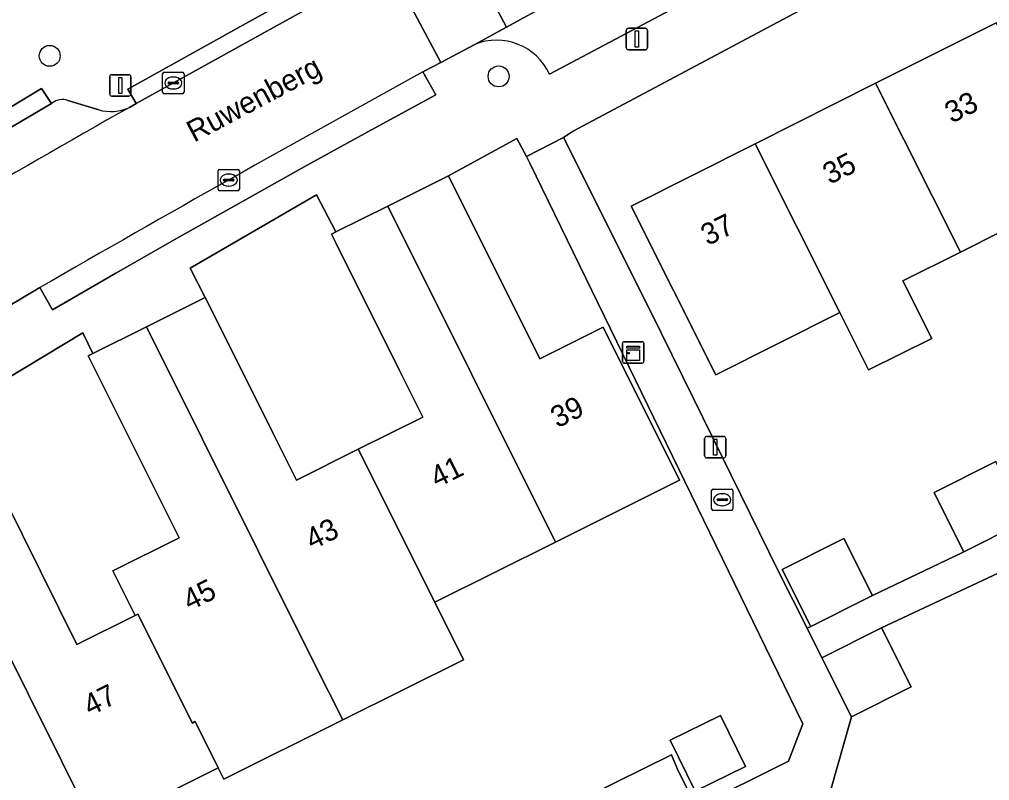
# Model space of a CAD drawing. Extents: x 157793 to 159380, y 380877 to 382313.
# Drawn here: x 158614.99 to 158660.29, y 381774.19 to 381809.75 of the extents above; entities that cross this region are included whole.
import ezdxf

# ---------------------------------------------------------------- set-up
doc = ezdxf.new("R2010")
doc.units = 0
for name, color, linetype in [('IMGEO_Boom', 7, 'Continuous'), ('IMGEO_Erf', 7, 'Continuous'), ('IMGEO_Groenvoorziening', 7, 'Continuous'), ('IMGEO_Kast', 7, 'Continuous'), ('IMGEO_Kolk', 7, 'Continuous'), ('IMGEO_Lichtmast', 7, 'Continuous'), ('IMGEO_Muur', 7, 'Continuous'), ('IMGEO_Openbare_ruimte_label', 7, 'Continuous'), ('IMGEO_Pand', 7, 'Continuous'), ('IMGEO_Pand_nummerreeks', 7, 'Continuous'), ('IMGEO_Parkeervlak_open', 7, 'Continuous'), ('IMGEO_Rijbaan_lokaal_open', 7, 'Continuous'), ('IMGEO_Voetpad_open', 7, 'Continuous')]:
    doc.layers.add(name, color=color, linetype=linetype)

msp = doc.modelspace()

# ---------------------------------------------------------------- linework, layer by layer
at = {"layer": 'IMGEO_Boom'}
for centre in [(158616.404, 381808.05), (158637.366, 381807.091)]:
    msp.add_circle(centre, 0.489, dxfattribs=at)
at = {"layer": 'IMGEO_Erf'}
for points in [[(158669.816, 381819.983), (158640.824, 381804.522), (158640.39, 381804.243), (158644.467, 381796.097), (158646.462, 381792.041), (158650.434, 381783.966), (158651.769, 381781.306), (158651.94, 381781.392), (158650.606, 381784.052), (158653.205, 381785.357), (158653.364, 381785.437), (158653.484, 381785.497), (158654.822, 381782.833), (158658.996, 381784.834), (158659.094, 381784.883), (158657.759, 381787.543), (158657.704, 381787.651), (158660.58, 381789.095)], [(158664.56, 381801.711), (158658.929, 381798.884), (158656.242, 381797.535), (158657.589, 381794.852), (158654.645, 381793.374), (158653.298, 381796.058), (158647.506, 381793.15), (158643.549, 381801.033), (158649.342, 381803.941), (158654.972, 381806.768), (158660.603, 381809.594)], [(158640.277, 381772.836), (158645.436, 381775.389), (158645.701, 381774.75), (158646.584, 381772.955), (158650.905, 381775.093), (158651.579, 381776.838), (158638.83, 381803.04), (158638.672, 381803.341), (158638.223, 381804.196), (158635.027, 381802.448), (158639.294, 381793.893), (158642.254, 381795.369), (158645.817, 381788.226), (158640.018, 381785.334), (158634.381, 381782.522), (158635.72, 381779.837), (158630.093, 381777.031), (158624.535, 381774.258), (158624.273, 381774.783), (158618.545, 381771.926)], [(158660.955, 381784.003), (158655.247, 381781.327), (158656.632, 381778.568), (158653.848, 381777.17), (158652.833, 381773.608), (158664.341, 381750.51)]]:
    msp.add_lwpolyline(points, dxfattribs=at)
for points in [[(158629.764, 381799.823), (158628.866, 381801.563), (158622.965, 381798.125), (158623.667, 381796.757), (158623.863, 381796.364), (158626.836, 381790.403), (158627.92, 381788.231), (158630.813, 381789.674), (158633.824, 381791.176), (158632.74, 381793.349), (158629.767, 381799.308), (158629.561, 381799.722)], [(158618.417, 381794.138), (158617.945, 381795.102), (158606.034, 381787.936), (158601.005, 381784.797), (158601.734, 381783.26), (158602.076, 381783.431), (158606.371, 381774.82), (158609.327, 381776.294), (158612.167, 381777.711), (158607.871, 381786.324), (158610.67, 381787.72), (158613.416, 381789.09), (158617.676, 381780.548), (158620.393, 381781.903), (158619.355, 381783.984), (158622.443, 381785.524), (158618.2, 381794.03)], [(158645.379, 381776.076), (158647.725, 381777.229), (158648.893, 381774.854), (158646.548, 381773.7)]]:
    msp.add_lwpolyline(points, close=True, dxfattribs=at)
at = {"layer": 'IMGEO_Groenvoorziening'}
for points in [[(158625.555, 381809.566), (158629.66, 381811.835), (158622.447, 381817.288), (158621.817, 381816.494), (158619.473, 381818.354), (158620.033, 381819.114), (158619.577, 381819.458)], [(158620.123, 381805.64), (158620.441, 381805.817), (158620.054, 381806.492), (158625.555, 381809.566)], [(158572.174, 381796.327), (158569.448, 381786.105), (158577.342, 381790.231), (158575.456, 381793.984), (158577.287, 381794.908), (158579.421, 381798.227), (158583.081, 381800.074), (158587.061, 381799.843), (158590.784, 381801.722), (158593.034, 381805.211), (158596.65, 381806.925), (158600.63, 381806.693), (158602.504, 381807.639), (158604.413, 381803.849), (158608.718, 381806.276), (158609.835, 381806.364), (158611.276, 381803.709), (158612.932, 381804.677), (158616.014, 381806.517), (158616.494, 381805.823), (158616.523, 381805.84)], [(158617.256, 381805.963), (158618.691, 381805.532)]]:
    msp.add_lwpolyline(points, dxfattribs=at)
for centre, radius, start, end in [((158616.996, 381805.269), 0.741, 69.4405, 129.6108), ((158619.262, 381807.508), 2.057, 253.8833, 294.7427)]:
    msp.add_arc(centre, radius, start, end, dxfattribs=at)
at = {"layer": 'IMGEO_Kast'}
for p, q in [((158643.152, 381793.769), (158643.152, 381794.61)), ((158643.152, 381794.61), (158643.152, 381793.769)), ((158643.227, 381794.694), (158644.068, 381794.694)), ((158644.068, 381794.694), (158643.227, 381794.694)), ((158644.152, 381794.619), (158644.152, 381793.778)), ((158644.152, 381793.778), (158644.152, 381794.619)), ((158644.077, 381793.694), (158643.236, 381793.694)), ((158643.236, 381793.694), (158644.077, 381793.694))]:
    msp.add_line(p, q, dxfattribs=at)
for points in [[(158643.347, 381794.484), (158643.947, 381794.484), (158643.947, 381794.399), (158643.347, 381794.399), (158643.347, 381794.484)], [(158643.347, 381794.309), (158643.947, 381794.309), (158643.947, 381793.82), (158643.347, 381793.82), (158643.347, 381794.309)]]:
    msp.add_lwpolyline(points, dxfattribs=at)
msp.add_circle((158643.431, 381794.158), 0.0377, dxfattribs=at)
for centre, start, end in [((158643.23, 381794.616), 92.4484, 184.2845), ((158643.23, 381794.616), 92.4484, 184.2845), ((158644.074, 381794.616), 2.4484, 94.2845), ((158644.074, 381794.616), 2.4484, 94.2845), ((158643.23, 381793.772), 182.4484, 274.2845), ((158643.23, 381793.772), 182.4484, 274.2845), ((158644.074, 381793.772), 272.4484, 4.2845), ((158644.074, 381793.772), 272.4484, 4.2845)]:
    msp.add_arc(centre, 0.0779, start, end, dxfattribs=at)
at = {"layer": 'IMGEO_Kolk'}
for p, q in [((158621.676, 381806.356), (158621.676, 381807.208)), ((158621.751, 381807.282), (158622.603, 381807.282)), ((158622.164, 381807.062), (158622.189, 381807.062)), ((158622.677, 381807.208), (158622.677, 381806.356)), ((158621.935, 381806.776), (158621.935, 381806.788)), ((158622.373, 381806.739), (158621.975, 381806.739)), ((158621.978, 381806.825), (158622.376, 381806.825)), ((158622.187, 381806.502), (158622.162, 381806.502)), ((158622.419, 381806.788), (158622.419, 381806.776)), ((158622.603, 381806.282), (158621.751, 381806.282)), ((158624.263, 381801.821), (158624.263, 381802.673)), ((158624.338, 381802.747), (158625.19, 381802.747)), ((158624.751, 381802.527), (158624.776, 381802.527)), ((158625.264, 381802.673), (158625.264, 381801.821)), ((158624.522, 381802.241), (158624.522, 381802.253)), ((158624.96, 381802.204), (158624.562, 381802.204)), ((158624.565, 381802.29), (158624.963, 381802.29)), ((158624.774, 381801.967), (158624.749, 381801.967)), ((158625.006, 381802.253), (158625.006, 381802.241)), ((158625.19, 381801.747), (158624.338, 381801.747)), ((158647.308, 381786.886), (158647.308, 381787.738)), ((158647.383, 381787.812), (158648.235, 381787.812)), ((158647.796, 381787.592), (158647.821, 381787.592)), ((158648.309, 381787.738), (158648.309, 381786.886)), ((158647.567, 381787.306), (158647.567, 381787.318)), ((158648.005, 381787.269), (158647.607, 381787.269)), ((158647.61, 381787.355), (158648.008, 381787.355)), ((158647.819, 381787.032), (158647.794, 381787.032)), ((158648.051, 381787.318), (158648.051, 381787.306)), ((158648.235, 381786.812), (158647.383, 381786.812))]:
    msp.add_line(p, q, dxfattribs=at)
for points in [[(158621.676, 381806.356), (158621.676, 381807.208)], [(158621.751, 381807.282), (158622.603, 381807.282)], [(158622.677, 381807.208), (158622.677, 381806.356)], [(158622.603, 381806.282), (158621.751, 381806.282)], [(158624.263, 381801.821), (158624.263, 381802.673)], [(158624.338, 381802.747), (158625.19, 381802.747)], [(158625.264, 381802.673), (158625.264, 381801.821)], [(158625.19, 381801.747), (158624.338, 381801.747)], [(158647.308, 381786.886), (158647.308, 381787.738)], [(158647.383, 381787.812), (158648.235, 381787.812)], [(158648.309, 381787.738), (158648.309, 381786.886)], [(158648.235, 381786.812), (158647.383, 381786.812)]]:
    msp.add_lwpolyline(points, dxfattribs=at)
for centre, radius, start, end in [((158621.753, 381807.206), 0.0765, 91.552, 178.448), ((158621.753, 381807.206), 0.0765, 91.552, 178.448), ((158622.601, 381807.206), 0.0765, 1.552, 88.448), ((158622.601, 381807.206), 0.0765, 1.552, 88.448), ((158621.975, 381806.785), 0.0403, 85.8775, 175.7526), ((158621.972, 381806.775), 0.0366, 178.938, 274.7102), ((158622.376, 381806.782), 0.043, 264.8664, 352.4533), ((158622.38, 381806.787), 0.0386, 1.7309, 96.639), ((158621.753, 381806.358), 0.0765, 181.552, 268.448), ((158621.753, 381806.358), 0.0765, 181.552, 268.448), ((158622.601, 381806.358), 0.0765, 271.552, 358.448), ((158622.601, 381806.358), 0.0765, 271.552, 358.448), ((158624.34, 381802.671), 0.0765, 91.552, 178.448), ((158624.34, 381802.671), 0.0765, 91.552, 178.448), ((158625.188, 381802.671), 0.0765, 1.552, 88.448), ((158625.188, 381802.671), 0.0765, 1.552, 88.448), ((158624.562, 381802.25), 0.0403, 85.8775, 175.7526), ((158624.559, 381802.24), 0.0366, 178.938, 274.7102), ((158624.963, 381802.247), 0.043, 264.8664, 352.4533), ((158624.967, 381802.252), 0.0386, 1.7309, 96.639), ((158624.34, 381801.823), 0.0765, 181.552, 268.448), ((158624.34, 381801.823), 0.0765, 181.552, 268.448), ((158625.188, 381801.823), 0.0765, 271.552, 358.448), ((158625.188, 381801.823), 0.0765, 271.552, 358.448), ((158647.385, 381787.736), 0.0765, 91.552, 178.448), ((158647.385, 381787.736), 0.0765, 91.552, 178.448), ((158648.233, 381787.736), 0.0765, 1.552, 88.448), ((158648.233, 381787.736), 0.0765, 1.552, 88.448), ((158647.607, 381787.315), 0.0403, 85.8775, 175.7526), ((158647.604, 381787.305), 0.0366, 178.938, 274.7102), ((158648.008, 381787.312), 0.043, 264.8664, 352.4533), ((158648.012, 381787.317), 0.0386, 1.7309, 96.639), ((158647.385, 381786.888), 0.0765, 181.552, 268.448), ((158647.385, 381786.888), 0.0765, 181.552, 268.448), ((158648.233, 381786.888), 0.0765, 271.552, 358.448), ((158648.233, 381786.888), 0.0765, 271.552, 358.448)]:
    msp.add_arc(centre, radius, start, end, dxfattribs=at)
for centre, major_axis, ratio, start_param, end_param in [((158622.163, 381806.782), (-0.387, 0.002), 0.722429, 4.712389, 7.853982), ((158622.188, 381806.782), (-0.39, 0.002), 0.717154, 1.570796, 4.712389), ((158624.75, 381802.247), (-0.387, 0.002), 0.722429, 4.712389, 7.853982), ((158624.775, 381802.247), (-0.39, 0.002), 0.717154, 1.570796, 4.712389), ((158647.795, 381787.312), (-0.387, 0.002), 0.722429, 4.712389, 7.853982), ((158647.82, 381787.312), (-0.39, 0.002), 0.717154, 1.570796, 4.712389)]:
    msp.add_ellipse(centre, major_axis=major_axis, ratio=ratio, start_param=start_param, end_param=end_param, dxfattribs=at)
at = {"layer": 'IMGEO_Lichtmast'}
for p, q in [((158643.328, 381808.438), (158643.328, 381809.238)), ((158643.328, 381809.238), (158643.328, 381808.438)), ((158643.428, 381809.338), (158644.218, 381809.338)), ((158644.218, 381809.338), (158643.428, 381809.338)), ((158644.318, 381809.238), (158644.318, 381808.438)), ((158644.318, 381808.438), (158644.318, 381809.238)), ((158644.218, 381808.338), (158643.428, 381808.338)), ((158643.428, 381808.338), (158644.218, 381808.338)), ((158619.203, 381806.27), (158619.203, 381807.07)), ((158619.203, 381807.07), (158619.203, 381806.27)), ((158619.303, 381807.17), (158620.093, 381807.17)), ((158620.093, 381807.17), (158619.303, 381807.17)), ((158620.193, 381807.07), (158620.193, 381806.27)), ((158620.193, 381806.27), (158620.193, 381807.07)), ((158620.093, 381806.17), (158619.303, 381806.17)), ((158619.303, 381806.17), (158620.093, 381806.17)), ((158647.084, 381790.266), (158647.874, 381790.266)), ((158647.874, 381790.266), (158647.084, 381790.266)), ((158646.984, 381789.366), (158646.984, 381790.166)), ((158646.984, 381790.166), (158646.984, 381789.366)), ((158647.974, 381790.166), (158647.974, 381789.366)), ((158647.974, 381789.366), (158647.974, 381790.166)), ((158647.874, 381789.266), (158647.084, 381789.266)), ((158647.084, 381789.266), (158647.874, 381789.266))]:
    msp.add_line(p, q, dxfattribs=at)
for points in [[(158643.748, 381809.213), (158643.898, 381809.213), (158643.898, 381808.463), (158643.748, 381808.463), (158643.748, 381809.213)], [(158619.623, 381807.045), (158619.773, 381807.045), (158619.773, 381806.295), (158619.623, 381806.295), (158619.623, 381807.045)], [(158647.404, 381790.141), (158647.554, 381790.141), (158647.554, 381789.391), (158647.404, 381789.391), (158647.404, 381790.141)]]:
    msp.add_lwpolyline(points, dxfattribs=at)
for centre, start, end in [((158643.428, 381809.238), 90, 180), ((158643.428, 381809.238), 90, 180), ((158644.218, 381809.238), 0, 90), ((158644.218, 381809.238), 360, 90), ((158643.428, 381808.438), 180, 270), ((158643.428, 381808.438), 180, 270), ((158644.218, 381808.438), 270, 0), ((158644.218, 381808.438), 270, 0), ((158619.303, 381807.07), 90, 180), ((158619.303, 381807.07), 90, 180), ((158620.093, 381807.07), 0, 90), ((158620.093, 381807.07), 360, 90), ((158619.303, 381806.27), 180, 270), ((158619.303, 381806.27), 180, 270), ((158620.093, 381806.27), 270, 0), ((158620.093, 381806.27), 270, 0), ((158647.084, 381790.166), 90, 180), ((158647.084, 381790.166), 90, 180), ((158647.874, 381790.166), 0, 90), ((158647.874, 381790.166), 360, 90), ((158647.084, 381789.366), 180, 270), ((158647.084, 381789.366), 180, 270), ((158647.874, 381789.366), 270, 0), ((158647.874, 381789.366), 270, 0)]:
    msp.add_arc(centre, 0.1, start, end, dxfattribs=at)
at = {"layer": 'IMGEO_Muur'}
msp.add_lwpolyline([(158650.434, 381783.966), (158646.462, 381792.041), (158644.467, 381796.097)], dxfattribs=at)
at = {"layer": 'IMGEO_Pand'}
for points in [[(158660.603, 381809.594), (158654.972, 381806.768), (158658.929, 381798.884), (158664.56, 381801.711)], [(158654.972, 381806.768), (158649.342, 381803.941), (158653.298, 381796.058), (158654.645, 381793.374), (158657.589, 381794.852), (158656.242, 381797.535), (158658.929, 381798.884)], [(158653.298, 381796.058), (158649.342, 381803.941), (158643.549, 381801.033), (158647.506, 381793.15)], [(158640.018, 381785.334), (158645.817, 381788.226), (158642.254, 381795.369), (158639.294, 381793.893), (158635.027, 381802.448), (158632.189, 381801.033)], [(158630.813, 381789.674), (158634.381, 381782.522), (158640.018, 381785.334), (158632.189, 381801.033), (158629.764, 381799.823), (158629.561, 381799.722), (158629.767, 381799.308), (158632.74, 381793.349), (158633.824, 381791.176)], [(158630.813, 381789.674), (158627.92, 381788.231), (158626.836, 381790.403), (158623.863, 381796.364), (158623.667, 381796.757), (158620.924, 381795.389), (158628.742, 381779.709), (158630.093, 381777.031), (158635.72, 381779.837), (158634.381, 381782.522)], [(158620.924, 381795.389), (158618.417, 381794.138), (158618.2, 381794.03), (158622.443, 381785.524), (158619.355, 381783.984), (158620.393, 381781.903), (158620.523, 381781.968), (158623.068, 381776.879), (158623.196, 381776.943), (158624.273, 381774.783), (158624.535, 381774.258), (158630.093, 381777.031), (158628.742, 381779.709)], [(158620.393, 381781.903), (158617.676, 381780.548), (158613.416, 381789.09), (158610.67, 381787.72), (158618.545, 381771.926), (158624.273, 381774.783), (158623.196, 381776.943), (158623.068, 381776.879), (158620.523, 381781.968)], [(158657.704, 381787.651), (158657.759, 381787.543), (158659.094, 381784.883), (158661.749, 381786.216), (158661.972, 381786.324), (158660.718, 381788.82), (158660.635, 381788.987), (158660.58, 381789.095)], [(158610.67, 381787.72), (158607.871, 381786.324), (158612.167, 381777.711), (158609.327, 381776.294), (158612.907, 381769.114), (158618.545, 381771.926)], [(158653.484, 381785.497), (158653.364, 381785.437), (158653.205, 381785.357), (158650.606, 381784.052), (158651.94, 381781.392), (158654.54, 381782.698), (158654.822, 381782.833)], [(158653.848, 381777.17), (158656.632, 381778.568), (158655.247, 381781.327), (158652.462, 381779.929)], [(158645.379, 381776.076), (158646.548, 381773.7), (158648.893, 381774.854), (158647.725, 381777.229)], [(158646.584, 381772.955), (158645.701, 381774.75), (158645.436, 381775.389), (158640.277, 381772.836), (158639.424, 381772.413), (158639.732, 381771.796), (158640.625, 381770.006)]]:
    msp.add_lwpolyline(points, close=True, dxfattribs=at)
at = {"layer": 'IMGEO_Parkeervlak_open'}
for points in [[(158666.643, 381825.243), (158637.729, 381809.388), (158636.248, 381808.576)], [(158639.74, 381807.19), (158647.164, 381811.147), (158657.252, 381816.661)], [(158616.523, 381805.84), (158616.494, 381805.823), (158602.204, 381797.407), (158590.314, 381790.001), (158579.481, 381783.023), (158579.359, 381782.944)], [(158618.691, 381805.532), (158617.256, 381805.963)]]:
    msp.add_lwpolyline(points, dxfattribs=at)
for centre, radius, start, end in [((158637.276, 381806.074), 2.705, 24.3723, 112.3308), ((158871.594, 381358.807), 512.735, 119.37017, 121.55527), ((158616.996, 381805.269), 0.741, 69.4405, 129.6108), ((158619.262, 381807.508), 2.057, 253.8833, 294.7427)]:
    msp.add_arc(centre, radius, start, end, dxfattribs=at)
at = {"layer": 'IMGEO_Rijbaan_lokaal_open'}
for points in [[(158671.133, 381833.465), (158661.918, 381828.584), (158635.266, 381814.027), (158637.729, 381809.388), (158666.643, 381825.243), (158666.783, 381825.309), (158672.039, 381828.201), (158682.902, 381833.483), (158680.531, 381838.206)], [(158633.825, 381807.302), (158634.668, 381807.739), (158632.207, 381812.359), (158631.731, 381812.095), (158630.34, 381811.321), (158620.441, 381805.817), (158620.123, 381805.64)], [(158603.269, 381795.727), (158590.585, 381787.823), (158593.366, 381783.377), (158600.922, 381788.157), (158604.578, 381790.444), (158612.028, 381794.906), (158615.949, 381797.226)]]:
    msp.add_lwpolyline(points, dxfattribs=at)
msp.add_lwpolyline([(158637.729, 381809.388), (158635.266, 381814.027), (158632.207, 381812.359), (158634.668, 381807.739), (158636.248, 381808.576)], close=True, dxfattribs=at)
for centre, radius, start, end in [((159126.944, 380911.555), 1022.511, 118.833323, 119.983178), ((158871.594, 381358.807), 512.735, 119.37017, 121.55527)]:
    msp.add_arc(centre, radius, start, end, dxfattribs=at)
at = {"layer": 'IMGEO_Voetpad_open'}
for points in [[(158690.453, 381843.072), (158690.13, 381843.698), (158685.568, 381841.487), (158681.008, 381839.273), (158676.45, 381837.055), (158673.671, 381835.629), (158670.893, 381834.199), (158668.118, 381832.764), (158662.462, 381829.724), (158658.778, 381827.735), (158656.813, 381826.673), (158651.169, 381823.611), (158643.953, 381819.678), (158636.599, 381815.637), (158631.164, 381812.666), (158629.66, 381811.835), (158625.555, 381809.566), (158620.054, 381806.492), (158620.441, 381805.817), (158630.34, 381811.321), (158631.731, 381812.095), (158632.207, 381812.359), (158635.266, 381814.027), (158661.918, 381828.584)], [(158579.473, 381770.841), (158581.343, 381772.15), (158581.931, 381772.608), (158596.208, 381781.788), (158596.701, 381780.75), (158599.395, 381782.094), (158601.734, 381783.26), (158601.005, 381784.797), (158606.034, 381787.936), (158617.945, 381795.102), (158618.417, 381794.138), (158620.924, 381795.389), (158623.667, 381796.757), (158622.965, 381798.125), (158628.866, 381801.563), (158629.764, 381799.823), (158632.189, 381801.033), (158635.027, 381802.448), (158638.223, 381804.196), (158638.672, 381803.341), (158640.39, 381804.243), (158640.824, 381804.522), (158669.816, 381819.983)], [(158657.252, 381816.661), (158647.164, 381811.147), (158639.74, 381807.19)], [(158636.248, 381808.576), (158634.668, 381807.739), (158633.825, 381807.302), (158634.427, 381806.233), (158631.425, 381804.595), (158628.431, 381802.943), (158622.467, 381799.595), (158619.497, 381797.9), (158616.535, 381796.19), (158615.949, 381797.226), (158612.028, 381794.906), (158612.64, 381793.893), (158605.199, 381789.402), (158604.578, 381790.444), (158600.922, 381788.157), (158601.559, 381787.142), (158593.936, 381782.319), (158593.279, 381783.322), (158591.131, 381781.924), (158591.77, 381780.909), (158583.286, 381775.467), (158582.618, 381776.456), (158579.442, 381774.391), (158577.735, 381773.328)], [(158628.431, 381802.943), (158631.425, 381804.595), (158634.427, 381806.233), (158633.825, 381807.302)], [(158652.833, 381773.608), (158653.848, 381777.17), (158652.462, 381779.929), (158651.769, 381781.306), (158650.434, 381783.966), (158646.462, 381792.041), (158644.467, 381796.097), (158640.39, 381804.243), (158638.672, 381803.341), (158638.83, 381803.04), (158651.579, 381776.838), (158650.905, 381775.093), (158646.584, 381772.955)], [(158615.949, 381797.226), (158616.535, 381796.19), (158619.497, 381797.9), (158622.467, 381799.595), (158628.431, 381802.943)], [(158661.749, 381786.216), (158659.094, 381784.883), (158658.996, 381784.834), (158654.822, 381782.833), (158654.54, 381782.698), (158651.94, 381781.392), (158651.769, 381781.306), (158652.462, 381779.929), (158655.247, 381781.327), (158660.955, 381784.003)]]:
    msp.add_lwpolyline(points, dxfattribs=at)
msp.add_lwpolyline([(158602.204, 381797.407), (158616.494, 381805.823), (158616.014, 381806.517), (158612.932, 381804.677), (158611.276, 381803.709), (158607.43, 381801.462), (158601.973, 381798.172), (158596.562, 381794.808), (158594.136, 381793.3), (158591.718, 381791.779), (158589.308, 381790.246), (158579.076, 381783.677), (158579.481, 381783.023), (158590.314, 381790.001)], close=True, dxfattribs=at)
for centre, radius, start, end in [((158637.276, 381806.074), 2.705, 24.3723, 112.3308), ((159126.944, 380911.555), 1022.511, 118.833323, 119.983178)]:
    msp.add_arc(centre, radius, start, end, dxfattribs=at)

# ---------------------------------------------------------------- texts
at = {"layer": 'IMGEO_Openbare_ruimte_label'}
msp.add_text('Ruwenberg', height=1, rotation=28.0253, dxfattribs=at).set_placement((158623.145, 381803.992))
at = {"layer": 'IMGEO_Pand_nummerreeks'}
for s, rotation, p in [('33', 26.6575, (158658.521, 381804.878)), ('35', 26.6597, (158652.825, 381802.019)), ('37', 26.6575, (158647.13, 381799.16)), ('39', 26.4358, (158640.113, 381790.64)), ('41', 26.4358, (158634.489, 381787.845)), ('43', 26.4363, (158628.662, 381784.948)), ('45', 26.4363, (158622.937, 381782.101)), ('47', 26.5529, (158618.289, 381777.185))]:
    msp.add_text(s, height=1, rotation=rotation, dxfattribs=at).set_placement(p)

doc.saveas('drawing.dxf')
